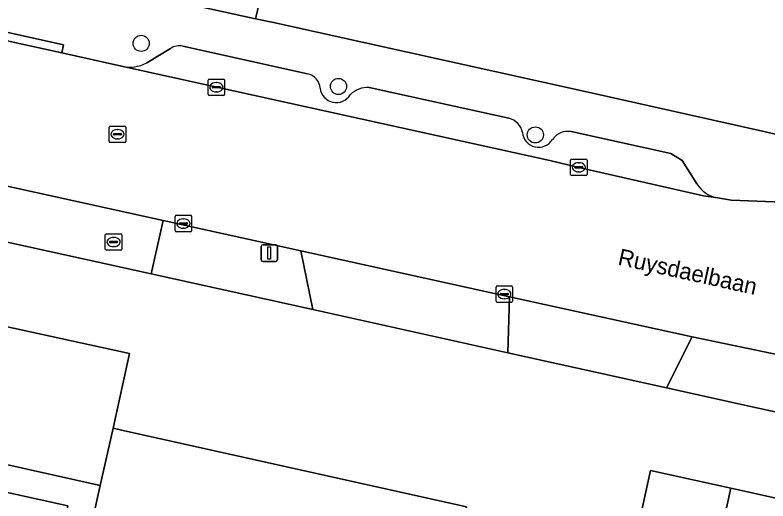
# Model space of a CAD drawing. Extents: x 162172 to 163187, y 382874 to 383685.
# Drawn here: x 163018.49 to 163064.08, y 383050.22 to 383079.63 of the extents above; entities that cross this region are included whole.
import ezdxf

# ---------------------------------------------------------------- set-up
doc = ezdxf.new("R2010")
doc.units = 0
for name, color, linetype in [('IMGEO_Boom', 7, 'Continuous'), ('IMGEO_Brandkraan', 7, 'Continuous'), ('IMGEO_Erf', 7, 'Continuous'), ('IMGEO_Groenvoorziening', 7, 'Continuous'), ('IMGEO_Kolk', 7, 'Continuous'), ('IMGEO_Lichtmast', 7, 'Continuous'), ('IMGEO_Openbare_ruimte_label', 7, 'Continuous'), ('IMGEO_Pand', 7, 'Continuous'), ('IMGEO_Parkeervlak_open', 7, 'Continuous'), ('IMGEO_Rijbaan_lokaal_open', 7, 'Continuous'), ('IMGEO_Rioolput', 7, 'Continuous'), ('IMGEO_Voetpad_open', 7, 'Continuous')]:
    doc.layers.add(name, color=color, linetype=linetype)

msp = doc.modelspace()

# ---------------------------------------------------------------- linework, layer by layer
at = {"layer": 'IMGEO_Boom'}
for centre in [(163026.128, 383077.913), (163038.074, 383075.307), (163049.993, 383072.373)]:
    msp.add_circle(centre, 0.489, dxfattribs=at)
at = {"layer": 'IMGEO_Brandkraan'}
for p, q in [((163023.958, 383065.464), (163023.958, 383066.316)), ((163024.033, 383066.39), (163024.885, 383066.39)), ((163024.446, 383066.17), (163024.471, 383066.17)), ((163024.959, 383066.316), (163024.959, 383065.464)), ((163024.217, 383065.884), (163024.217, 383065.896)), ((163024.655, 383065.847), (163024.257, 383065.847)), ((163024.26, 383065.933), (163024.658, 383065.933)), ((163024.701, 383065.896), (163024.701, 383065.884)), ((163024.885, 383065.39), (163024.033, 383065.39)), ((163024.469, 383065.61), (163024.444, 383065.61))]:
    msp.add_line(p, q, dxfattribs=at)
for points in [[(163023.958, 383065.464), (163023.958, 383066.316)], [(163024.033, 383066.39), (163024.885, 383066.39)], [(163024.959, 383066.316), (163024.959, 383065.464)], [(163024.885, 383065.39), (163024.033, 383065.39)]]:
    msp.add_lwpolyline(points, dxfattribs=at)
for centre, radius, start, end in [((163024.035, 383066.314), 0.0765, 91.552, 178.448), ((163024.035, 383066.314), 0.0765, 91.552, 178.448), ((163024.883, 383066.314), 0.0765, 1.552, 88.448), ((163024.883, 383066.314), 0.0765, 1.552, 88.448), ((163024.257, 383065.893), 0.0403, 85.8775, 175.7526), ((163024.254, 383065.883), 0.0366, 178.938, 274.7102), ((163024.658, 383065.89), 0.043, 264.8664, 352.4533), ((163024.662, 383065.895), 0.0386, 1.7309, 96.639), ((163024.035, 383065.466), 0.0765, 181.552, 268.448), ((163024.035, 383065.466), 0.0765, 181.552, 268.448), ((163024.883, 383065.466), 0.0765, 271.552, 358.448), ((163024.883, 383065.466), 0.0765, 271.552, 358.448)]:
    msp.add_arc(centre, radius, start, end, dxfattribs=at)
for centre, major_axis, ratio, start_param, end_param in [((163024.445, 383065.89), (-0.387, 0.002), 0.722429, 4.712389, 7.853982), ((163024.47, 383065.89), (-0.39, 0.002), 0.717154, 1.570796, 4.712389)]:
    msp.add_ellipse(centre, major_axis=major_axis, ratio=ratio, start_param=start_param, end_param=end_param, dxfattribs=at)
at = {"layer": 'IMGEO_Erf'}
for points in [[(163102.739, 383047.263), (163100.899, 383047.662), (163090.563, 383049.905), (163088.206, 383050.416), (163083.554, 383051.437), (163068.099, 383054.827), (163062.946, 383055.966), (163057.944, 383057.071), (163048.334, 383059.191), (163036.516, 383061.806), (163026.73, 383063.968), (163002.591, 383069.27), (163000.922, 383069.638), (162977.741, 383074.752), (162971.959, 383048.605), (162942.628, 383055.325), (162944.668, 383064.642), (162947.278, 383076.561), (162948.226, 383080.889), (162947.574, 383081.031), (162947.646, 383081.347), (162942.934, 383082.386), (162889.983, 383094.114)], [(163023.655, 383051.146), (163000, 383056.45), (162998.128, 383056.869), (162999.853, 383064.728), (163000, 383064.696), (163025.431, 383059.143), (163024.425, 383054.615), (163024.867, 383054.517), (163045.835, 383049.861), (163044.751, 383044.98), (163041.278, 383029.339), (163041.801, 383029.223), (163051.428, 383027.085), (163055.892, 383047.186), (163056.976, 383052.067), (163061.84, 383050.987), (163070.646, 383049.031), (163070.025, 383046.107), (163073.528, 383045.327)], [(163014.36, 383009.297), (163023.655, 383051.146)]]:
    msp.add_lwpolyline(points, dxfattribs=at)
msp.add_lwpolyline([(162997.188, 383055.338), (163021.692, 383049.919), (163013.002, 383010.793), (162973.909, 383019.397), (162977.209, 383034.392), (162991.82, 383031.154)], close=True, dxfattribs=at)
at = {"layer": 'IMGEO_Groenvoorziening'}
for points in [[(163023.005, 383081.619), (163033.061, 383079.404), (163035.506, 383089.659), (163025.195, 383091.7)], [(163067.198, 383082.662), (163066.095, 383082.906), (163036.58, 383089.422), (163035.506, 383089.659), (163033.061, 383079.404), (163034.136, 383079.167), (163053.004, 383075.009), (163063.757, 383072.593), (163064.86, 383072.345)]]:
    msp.add_lwpolyline(points, close=True, dxfattribs=at)
at = {"layer": 'IMGEO_Kolk'}
for p, q in [((163030.258, 383075.756), (163031.11, 383075.756)), ((163030.183, 383074.83), (163030.183, 383075.682)), ((163030.442, 383075.25), (163030.442, 383075.262)), ((163030.485, 383075.299), (163030.883, 383075.299)), ((163030.671, 383075.536), (163030.696, 383075.536)), ((163030.926, 383075.262), (163030.926, 383075.25)), ((163031.184, 383075.682), (163031.184, 383074.83)), ((163030.88, 383075.213), (163030.482, 383075.213)), ((163030.694, 383074.976), (163030.669, 383074.976)), ((163031.11, 383074.756), (163030.258, 383074.756)), ((163052.127, 383069.987), (163052.127, 383070.839)), ((163052.202, 383070.913), (163053.054, 383070.913)), ((163052.615, 383070.693), (163052.64, 383070.693)), ((163053.128, 383070.839), (163053.128, 383069.987)), ((163052.386, 383070.407), (163052.386, 383070.419)), ((163052.824, 383070.37), (163052.426, 383070.37)), ((163052.429, 383070.456), (163052.827, 383070.456)), ((163052.87, 383070.419), (163052.87, 383070.407)), ((163053.054, 383069.913), (163052.202, 383069.913)), ((163052.638, 383070.133), (163052.613, 383070.133)), ((163028.26, 383067.508), (163029.112, 383067.508)), ((163028.185, 383066.582), (163028.185, 383067.434)), ((163028.487, 383067.051), (163028.885, 383067.051)), ((163028.673, 383067.288), (163028.698, 383067.288)), ((163029.186, 383067.434), (163029.186, 383066.582)), ((163028.444, 383067.002), (163028.444, 383067.014)), ((163028.882, 383066.965), (163028.484, 383066.965)), ((163028.696, 383066.728), (163028.671, 383066.728)), ((163028.928, 383067.014), (163028.928, 383067.002)), ((163029.112, 383066.508), (163028.26, 383066.508)), ((163047.618, 383062.314), (163047.618, 383063.166)), ((163047.693, 383063.24), (163048.545, 383063.24)), ((163048.106, 383063.02), (163048.131, 383063.02)), ((163048.619, 383063.166), (163048.619, 383062.314)), ((163047.877, 383062.734), (163047.877, 383062.746)), ((163048.315, 383062.697), (163047.917, 383062.697)), ((163047.92, 383062.783), (163048.318, 383062.783)), ((163048.361, 383062.746), (163048.361, 383062.734)), ((163048.545, 383062.24), (163047.693, 383062.24)), ((163048.129, 383062.46), (163048.104, 383062.46))]:
    msp.add_line(p, q, dxfattribs=at)
for points in [[(163030.258, 383075.756), (163031.11, 383075.756)], [(163030.183, 383074.83), (163030.183, 383075.682)], [(163031.184, 383075.682), (163031.184, 383074.83)], [(163031.11, 383074.756), (163030.258, 383074.756)], [(163052.127, 383069.987), (163052.127, 383070.839)], [(163052.202, 383070.913), (163053.054, 383070.913)], [(163053.128, 383070.839), (163053.128, 383069.987)], [(163053.054, 383069.913), (163052.202, 383069.913)], [(163028.26, 383067.508), (163029.112, 383067.508)], [(163028.185, 383066.582), (163028.185, 383067.434)], [(163029.186, 383067.434), (163029.186, 383066.582)], [(163029.112, 383066.508), (163028.26, 383066.508)], [(163047.618, 383062.314), (163047.618, 383063.166)], [(163047.693, 383063.24), (163048.545, 383063.24)], [(163048.619, 383063.166), (163048.619, 383062.314)], [(163048.545, 383062.24), (163047.693, 383062.24)]]:
    msp.add_lwpolyline(points, dxfattribs=at)
for centre, radius, start, end in [((163030.26, 383075.68), 0.0765, 91.552, 178.448), ((163030.26, 383075.68), 0.0765, 91.552, 178.448), ((163031.108, 383075.68), 0.0765, 1.552, 88.448), ((163031.108, 383075.68), 0.0765, 1.552, 88.448), ((163030.482, 383075.259), 0.0403, 85.8775, 175.7526), ((163030.479, 383075.249), 0.0366, 178.938, 274.7102), ((163030.883, 383075.256), 0.043, 264.8664, 352.4533), ((163030.887, 383075.261), 0.0386, 1.7309, 96.639), ((163030.26, 383074.832), 0.0765, 181.552, 268.448), ((163030.26, 383074.832), 0.0765, 181.552, 268.448), ((163031.108, 383074.832), 0.0765, 271.552, 358.448), ((163031.108, 383074.832), 0.0765, 271.552, 358.448), ((163052.204, 383070.837), 0.0765, 91.552, 178.448), ((163052.204, 383070.837), 0.0765, 91.552, 178.448), ((163053.052, 383070.837), 0.0765, 1.552, 88.448), ((163053.052, 383070.837), 0.0765, 1.552, 88.448), ((163052.426, 383070.416), 0.0403, 85.8775, 175.7526), ((163052.423, 383070.406), 0.0366, 178.938, 274.7102), ((163052.827, 383070.413), 0.043, 264.8664, 352.4533), ((163052.831, 383070.418), 0.0386, 1.7309, 96.639), ((163052.204, 383069.989), 0.0765, 181.552, 268.448), ((163052.204, 383069.989), 0.0765, 181.552, 268.448), ((163053.052, 383069.989), 0.0765, 271.552, 358.448), ((163053.052, 383069.989), 0.0765, 271.552, 358.448), ((163028.262, 383067.432), 0.0765, 91.552, 178.448), ((163028.262, 383067.432), 0.0765, 91.552, 178.448), ((163029.11, 383067.432), 0.0765, 1.552, 88.448), ((163029.11, 383067.432), 0.0765, 1.552, 88.448), ((163028.484, 383067.011), 0.0403, 85.8775, 175.7526), ((163028.889, 383067.013), 0.0386, 1.7309, 96.639), ((163028.481, 383067.001), 0.0366, 178.938, 274.7102), ((163028.885, 383067.008), 0.043, 264.8664, 352.4533), ((163028.262, 383066.584), 0.0765, 181.552, 268.448), ((163028.262, 383066.584), 0.0765, 181.552, 268.448), ((163029.11, 383066.584), 0.0765, 271.552, 358.448), ((163029.11, 383066.584), 0.0765, 271.552, 358.448), ((163047.695, 383063.164), 0.0765, 91.552, 178.448), ((163047.695, 383063.164), 0.0765, 91.552, 178.448), ((163048.543, 383063.164), 0.0765, 1.552, 88.448), ((163048.543, 383063.164), 0.0765, 1.552, 88.448), ((163047.917, 383062.743), 0.0403, 85.8775, 175.7526), ((163047.914, 383062.733), 0.0366, 178.938, 274.7102), ((163048.318, 383062.74), 0.043, 264.8664, 352.4533), ((163048.322, 383062.745), 0.0386, 1.7309, 96.639), ((163047.695, 383062.316), 0.0765, 181.552, 268.448), ((163047.695, 383062.316), 0.0765, 181.552, 268.448), ((163048.543, 383062.316), 0.0765, 271.552, 358.448), ((163048.543, 383062.316), 0.0765, 271.552, 358.448)]:
    msp.add_arc(centre, radius, start, end, dxfattribs=at)
for centre, major_axis, ratio, start_param, end_param in [((163030.67, 383075.256), (-0.387, 0.002), 0.722429, 4.712389, 7.853982), ((163030.695, 383075.256), (-0.39, 0.002), 0.717154, 1.570796, 4.712389), ((163052.614, 383070.413), (-0.387, 0.002), 0.722429, 4.712389, 7.853982), ((163052.639, 383070.413), (-0.39, 0.002), 0.717154, 1.570796, 4.712389), ((163028.672, 383067.008), (-0.387, 0.002), 0.722429, 4.712389, 7.853982), ((163028.697, 383067.008), (-0.39, 0.002), 0.717154, 1.570796, 4.712389), ((163048.105, 383062.74), (-0.387, 0.002), 0.722429, 4.712389, 7.853982), ((163048.13, 383062.74), (-0.39, 0.002), 0.717154, 1.570796, 4.712389)]:
    msp.add_ellipse(centre, major_axis=major_axis, ratio=ratio, start_param=start_param, end_param=end_param, dxfattribs=at)
at = {"layer": 'IMGEO_Lichtmast'}
for p, q in [((163033.486, 383065.72), (163034.276, 383065.72)), ((163034.276, 383065.72), (163033.486, 383065.72)), ((163033.386, 383064.82), (163033.386, 383065.62)), ((163033.386, 383065.62), (163033.386, 383064.82)), ((163034.376, 383065.62), (163034.376, 383064.82)), ((163034.376, 383064.82), (163034.376, 383065.62)), ((163034.276, 383064.72), (163033.486, 383064.72)), ((163033.486, 383064.72), (163034.276, 383064.72))]:
    msp.add_line(p, q, dxfattribs=at)
msp.add_lwpolyline([(163033.806, 383065.595), (163033.956, 383065.595), (163033.956, 383064.845), (163033.806, 383064.845), (163033.806, 383065.595)], dxfattribs=at)
for centre, start, end in [((163033.486, 383065.62), 90, 180), ((163033.486, 383065.62), 90, 180), ((163034.276, 383065.62), 0, 90), ((163034.276, 383065.62), 360, 90), ((163033.486, 383064.82), 180, 270), ((163033.486, 383064.82), 180, 270), ((163034.276, 383064.82), 270, 0), ((163034.276, 383064.82), 270, 0)]:
    msp.add_arc(centre, 0.1, start, end, dxfattribs=at)
at = {"layer": 'IMGEO_Pand'}
for points in [[(163025.431, 383059.143), (163000, 383064.696), (162999.853, 383064.728), (162998.128, 383056.869), (163000, 383056.45), (163023.655, 383051.146), (163024.425, 383054.615)], [(163013.002, 383010.793), (163021.692, 383049.919), (162997.188, 383055.338), (162991.82, 383031.154), (162977.209, 383034.392), (162973.909, 383019.397)], [(163044.751, 383044.98), (163045.835, 383049.861), (163024.867, 383054.517), (163024.425, 383054.615), (163023.655, 383051.146), (163014.36, 383009.297), (163036.164, 383004.442), (163041.801, 383029.223), (163041.278, 383029.339)], [(163050.852, 383001.172), (163061.84, 383050.987), (163056.976, 383052.067), (163055.892, 383047.186), (163051.428, 383027.085), (163041.801, 383029.223), (163036.164, 383004.442)]]:
    msp.add_lwpolyline(points, close=True, dxfattribs=at)
msp.add_lwpolyline([(163073.528, 383045.327), (163070.025, 383046.107), (163070.646, 383049.031), (163061.84, 383050.987), (163050.852, 383001.172), (163056.116, 383000), (163090.912, 382992.113), (163092.68, 383000), (163095.779, 383013.826), (163090.381, 383015.036), (163088.911, 383015.365), (163092.186, 383030.473)], dxfattribs=at)
at = {"layer": 'IMGEO_Parkeervlak_open'}
for points in [[(163027.895, 383077.603), (163026.473, 383076.735)], [(163036.192, 383076.076), (163028.658, 383077.739)], [(163024.93, 383076.525), (163050.878, 383070.822), (163052.628, 383070.411), (163060.169, 383068.694), (163061.041, 383068.559)], [(163048.399, 383073.384), (163039.938, 383075.243)], [(163059.777, 383069.415), (163058.882, 383070.833), (163058.208, 383071.244), (163052.154, 383072.575)]]:
    msp.add_lwpolyline(points, dxfattribs=at)
for centre, radius, start, end in [((163028.438, 383076.764), 1, 77.2957, 122.9172), ((163025.403, 383078.82), 2.343, 258.3412, 297.1593), ((163036.024, 383075.15), 0.941, 2.7391, 79.7156), ((163037.945, 383075.321), 0.989, 187.338, 328.5969), ((163039.849, 383073.748), 1.497, 86.5887, 135.058), ((163048.099, 383072.281), 1.143, 11.8076, 74.7991), ((163050.192, 383072.607), 0.979, 185.4209, 328.5575), ((163051.969, 383071.444), 1.146, 80.6923, 145.2746), ((163061.358, 383070.388), 1.856, 211.6131, 260.174)]:
    msp.add_arc(centre, radius, start, end, dxfattribs=at)
at = {"layer": 'IMGEO_Rijbaan_lokaal_open'}
for points in [[(163080.79, 383065.134), (163068.711, 383065.723), (163068.825, 383068.129), (163067.058, 383068.213), (163061.853, 383068.428), (163061.041, 383068.559), (163060.169, 383068.694), (163052.628, 383070.411), (163050.878, 383070.822), (163024.93, 383076.525), (163021.318, 383077.345), (163013.684, 383079.024), (163013.118, 383079.154), (163000, 383082.046), (162892.326, 383105.776)], [(162923.801, 383089.955), (162943.612, 383085.806), (162967.521, 383080.514), (162978.531, 383078.074), (162981.3, 383077.468), (162988.164, 383075.862), (163003.235, 383072.524), (163027.464, 383067.193), (163035.8, 383065.359), (163048.436, 383062.578), (163059.491, 383060.146), (163068.103, 383058.359), (163078.69, 383056.046), (163084.272, 383054.851), (163086.106, 383054.458), (163101.354, 383051.086), (163101.592, 383051.043), (163103.004, 383059.429)]]:
    msp.add_lwpolyline(points, dxfattribs=at)
at = {"layer": 'IMGEO_Rioolput'}
for p, q in [((163024.193, 383071.986), (163024.193, 383072.838)), ((163024.268, 383072.912), (163025.12, 383072.912)), ((163024.681, 383072.692), (163024.706, 383072.692)), ((163025.194, 383072.838), (163025.194, 383071.986)), ((163024.452, 383072.406), (163024.452, 383072.418)), ((163024.89, 383072.369), (163024.492, 383072.369)), ((163024.495, 383072.455), (163024.893, 383072.455)), ((163024.704, 383072.132), (163024.679, 383072.132)), ((163024.936, 383072.418), (163024.936, 383072.406)), ((163025.12, 383071.912), (163024.268, 383071.912))]:
    msp.add_line(p, q, dxfattribs=at)
for points in [[(163024.193, 383071.986), (163024.193, 383072.838)], [(163024.268, 383072.912), (163025.12, 383072.912)], [(163025.194, 383072.838), (163025.194, 383071.986)], [(163025.12, 383071.912), (163024.268, 383071.912)]]:
    msp.add_lwpolyline(points, dxfattribs=at)
for centre, radius, start, end in [((163024.27, 383072.836), 0.0765, 91.552, 178.448), ((163024.27, 383072.836), 0.0765, 91.552, 178.448), ((163025.118, 383072.836), 0.0765, 1.552, 88.448), ((163025.118, 383072.836), 0.0765, 1.552, 88.448), ((163024.492, 383072.415), 0.0403, 85.8775, 175.7526), ((163024.489, 383072.405), 0.0366, 178.938, 274.7102), ((163024.893, 383072.412), 0.043, 264.8664, 352.4533), ((163024.897, 383072.417), 0.0386, 1.7309, 96.639), ((163024.27, 383071.988), 0.0765, 181.552, 268.448), ((163024.27, 383071.988), 0.0765, 181.552, 268.448), ((163025.118, 383071.988), 0.0765, 271.552, 358.448), ((163025.118, 383071.988), 0.0765, 271.552, 358.448)]:
    msp.add_arc(centre, radius, start, end, dxfattribs=at)
for centre, major_axis, ratio, start_param, end_param in [((163024.68, 383072.412), (-0.387, 0.002), 0.722429, 4.712389, 7.853982), ((163024.705, 383072.412), (-0.39, 0.002), 0.717154, 1.570796, 4.712389)]:
    msp.add_ellipse(centre, major_axis=major_axis, ratio=ratio, start_param=start_param, end_param=end_param, dxfattribs=at)
at = {"layer": 'IMGEO_Voetpad_open'}
for points in [[(163064.86, 383072.345), (163063.757, 383072.593), (163053.004, 383075.009), (163034.136, 383079.167), (163033.061, 383079.404), (163023.005, 383081.619), (163020.624, 383082.143), (163015.783, 383083.207), (163013.453, 383083.72), (163000, 383086.678), (162957.281, 383096.072), (162955.465, 383096.482), (162946.311, 383098.498), (162905.948, 383107.39)], [(163013.118, 383079.154), (163013.684, 383079.024), (163013.791, 383079.512), (163021.425, 383077.833), (163021.318, 383077.345), (163024.93, 383076.525)], [(163026.473, 383076.735), (163027.895, 383077.603)], [(163028.658, 383077.739), (163036.192, 383076.076)], [(163039.938, 383075.243), (163048.399, 383073.384)], [(163052.154, 383072.575), (163058.208, 383071.244), (163058.882, 383070.833), (163059.777, 383069.415)], [(163061.041, 383068.559), (163061.853, 383068.428), (163067.058, 383068.213), (163068.825, 383068.129), (163081.303, 383067.542), (163081.762, 383067.487), (163082.089, 383067.416), (163079.356, 383070.199), (163074.258, 383070.433), (163072.898, 383070.54), (163064.86, 383072.345)]]:
    msp.add_lwpolyline(points, dxfattribs=at)
for points in [[(163013.684, 383079.024), (163021.318, 383077.345), (163021.425, 383077.833), (163013.791, 383079.512)], [(163002.591, 383069.27), (163026.73, 383063.968), (163027.464, 383067.193), (163003.235, 383072.524)], [(163026.73, 383063.968), (163036.516, 383061.806), (163035.8, 383065.359), (163027.464, 383067.193)], [(163048.436, 383062.578), (163035.8, 383065.359), (163036.516, 383061.806), (163048.334, 383059.191)], [(163048.436, 383062.578), (163048.334, 383059.191), (163057.944, 383057.071), (163059.491, 383060.146)], [(163057.944, 383057.071), (163062.946, 383055.966), (163068.099, 383054.827), (163068.103, 383058.359), (163059.491, 383060.146)]]:
    msp.add_lwpolyline(points, close=True, dxfattribs=at)
for centre, radius, start, end in [((163028.438, 383076.764), 1, 77.2957, 122.9172), ((163025.403, 383078.82), 2.343, 258.3412, 297.1593), ((163036.024, 383075.15), 0.941, 2.7391, 79.7156), ((163037.945, 383075.321), 0.989, 187.338, 328.5969), ((163039.849, 383073.748), 1.497, 86.5887, 135.058), ((163048.099, 383072.281), 1.143, 11.8076, 74.7991), ((163050.192, 383072.607), 0.979, 185.4209, 328.5575), ((163051.969, 383071.444), 1.146, 80.6923, 145.2746), ((163061.358, 383070.388), 1.856, 211.6131, 260.174)]:
    msp.add_arc(centre, radius, start, end, dxfattribs=at)

# ---------------------------------------------------------------- texts
at = {"layer": 'IMGEO_Openbare_ruimte_label'}
msp.add_text('Ruysdaelbaan', height=1, rotation=347.5209, dxfattribs=at).set_placement((163054.942, 383064.53))

doc.saveas('drawing.dxf')
